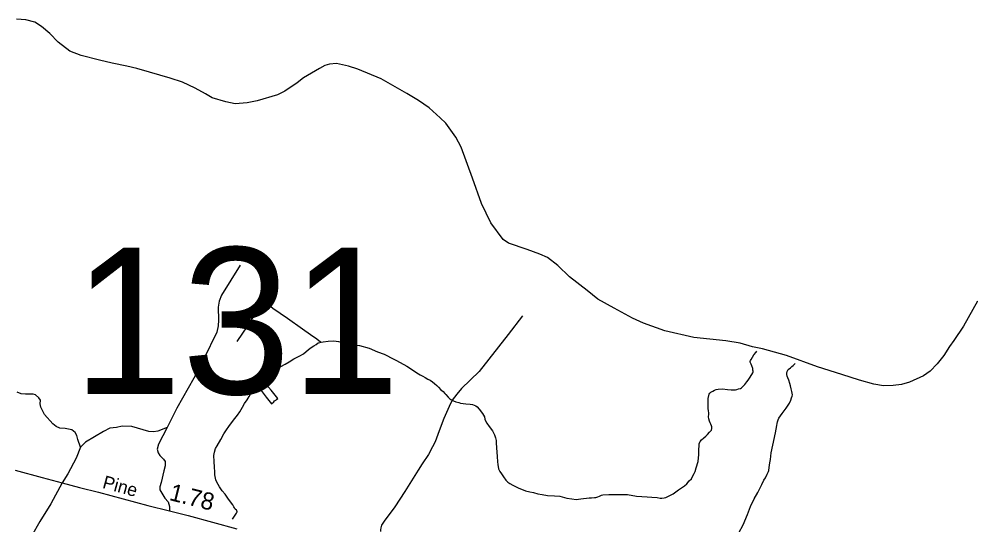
# Model space of a CAD drawing. Extents: x 2220236 to 2384410, y 720751 to 894131.
# Drawn here: x 2345538 to 2352466, y 870306 to 873991 of the extents above; entities that cross this region are included whole.
import ezdxf

# ---------------------------------------------------------------- set-up
doc = ezdxf.new("R2010")
doc.units = 0
for name, color, linetype in [('Exist Boundary Political CountyLine', 7, 'Continuous'), ('Exist Hydrographic Misc Water Feature', 7, 'Continuous'), ('Exist Hydrographic Pond Under 1500 Sq Ft', 7, 'Continuous'), ('Exist Road Non-System Type 51', 7, 'Continuous'), ('Exist Road Secondary Mileage Hundredths English Label', 7, 'Continuous'), ('Exist Road Secondary Structure Standard Bridge Number Label', 7, 'Continuous'), ('Exist Road Secondary Type 51 Attributed', 7, 'Continuous'), ('Exist Road Secondary Type 51 Label', 7, 'Continuous')]:
    doc.layers.add(name, color=color, linetype=linetype)

msp = doc.modelspace()

# ---------------------------------------------------------------- linework, layer by layer
at = {"layer": 'Exist Boundary Political CountyLine'}
msp.add_lwpolyline([(2352514.7, 871935.4), (2352410.9, 871754.2), (2352340.2, 871649.5), (2352308.8, 871605), (2352269.6, 871540.5), (2352220.3, 871478.1), (2352168.9, 871425.4), (2352121.5, 871390.8), (2352019.9, 871345.6), (2351960.1, 871329), (2351900.2, 871322.3), (2351830.2, 871319.5), (2351758.2, 871330.5), (2351655.8, 871361.3), (2351525.3, 871401.8), (2351348.8, 871457.6), (2351123.8, 871540.8), (2350949.4, 871588.7), (2350877.1, 871603.9), (2350786.9, 871628.9), (2350682.7, 871647.6), (2350448.4, 871670.6), (2350237.9, 871720.2), (2350083.3, 871776.3), (2350003, 871811.2), (2349870.1, 871885.6), (2349751.4, 871950.2), (2349672.6, 872013.2), (2349545.4, 872113.8), (2349458.4, 872196.7), (2349383.8, 872253.7), (2349327.5, 872279), (2349237.2, 872311.9), (2349100.6, 872358.3), (2349060.3, 872383.9), (2348972.8, 872506.8), (2348903.2, 872647.8), (2348839.1, 872831), (2348756.4, 873058), (2348717.5, 873131.4), (2348644.2, 873232.7), (2348601.8, 873270.1), (2348523, 873343.1), (2348444.3, 873398.1), (2348359.8, 873449.1), (2348174.5, 873554.8), (2348003.7, 873626.8), (2347935.4, 873648), (2347849.2, 873666.9), (2347797.3, 873662.4), (2347763.6, 873652), (2347723.7, 873629.3), (2347608.6, 873562), (2347563, 873525.5), (2347471.9, 873464.5), (2347418.1, 873439.7), (2347270.6, 873396.1), (2347199, 873381.1), (2347111, 873374.1), (2347042.9, 873387.3), (2346942.6, 873416), (2346894.2, 873445.5), (2346819.7, 873486.6), (2346727.2, 873531.5), (2346639, 873560.5), (2346488.5, 873604.5), (2346396.1, 873631.6), (2346322, 873648.5), (2346215.7, 873669.4), (2346123.4, 873690.2), (2345989.1, 873724.5), (2345906.8, 873755.6), (2345822, 873822.5), (2345761.2, 873885.9), (2345702.7, 873937.1), (2345652.2, 873968.5), (2345588.1, 873985.6), (2345520, 873990.9)], dxfattribs=at)
at = {"layer": 'Exist Hydrographic Misc Water Feature'}
for points in [[(2347125.6, 871640.8), (2347202.6, 871754.9), (2347266.3, 871858.3), (2347318.6, 871929.4), (2347353.1, 871910.5), (2347385.7, 871885.5), (2347491.4, 871811.8), (2347601.6, 871734.2), (2347658.8, 871693.9), (2347705.4, 871661.3), (2347732.2, 871639.5), (2347736.6, 871637.3)], [(2347091.9, 870348.8), (2347114.7, 870383.3), (2347120.6, 870391.7), (2347124.6, 870400.1), (2347124.4, 870404.3), (2347124, 870406.6), (2347122.5, 870409.8), (2347120, 870414), (2347111.8, 870421.9), (2347105.5, 870431.5), (2347101.3, 870437.8), (2347093.2, 870452.9), (2347062, 870492.7), (2347037.2, 870529.4), (2347016.5, 870553.2), (2346997.8, 870584.6), (2346978.8, 870616.6), (2346970.5, 870634.4), (2346963.5, 870670.2), (2346962.9, 870692.1), (2346960.2, 870725.8), (2346957.2, 870768.4), (2346956, 870811.7), (2346960, 870835.8), (2346968.7, 870862.4), (2346979.8, 870880.9), (2347007.1, 870927), (2347029.7, 870968.3), (2347047.5, 870998.6), (2347064.9, 871022.9), (2347097.8, 871067.9), (2347128.8, 871106), (2347144.2, 871130.5), (2347154, 871147.4), (2347163.5, 871163.2), (2347178.9, 871189.4), (2347198.1, 871216.5), (2347213.5, 871240.7), (2347230.9, 871272.6), (2347252, 871304), (2347271.2, 871339.9), (2347280.8, 871352.8), (2347288.3, 871361.3), (2347295.9, 871368.2), (2347306.5, 871375.2), (2347318.1, 871381.2), (2347330, 871386), (2347344.5, 871393.1), (2347353.8, 871398.4), (2347369.5, 871406.3), (2347383.2, 871416.7), (2347399.1, 871428.9), (2347412.7, 871441.9), (2347426.5, 871449.7), (2347444.1, 871460.2), (2347474, 871477.2), (2347503.5, 871493.9), (2347537.1, 871514.9), (2347582.4, 871538.1), (2347608.1, 871552.3), (2347643.6, 871583.3), (2347663, 871598.2), (2347682.8, 871610.5), (2347700.5, 871621.1), (2347716.1, 871631.6), (2347726.1, 871635.3), (2347736.6, 871637.3)], [(2347736.6, 871637.3), (2347752.2, 871640.3), (2347788.1, 871645), (2347828.1, 871646), (2347864.1, 871640.9), (2347896.3, 871631.4), (2347936.7, 871622.6), (2347984.8, 871618), (2348016.9, 871612.7), (2348085.6, 871594.2), (2348148.1, 871566.2), (2348194.8, 871549.4), (2348265.5, 871513), (2348286, 871503), (2348361.1, 871463.4), (2348407.8, 871430.2), (2348432.4, 871414.8), (2348458.6, 871399.4), (2348477, 871390.3), (2348493.2, 871380.2), (2348513.3, 871368.8), (2348529.8, 871359.7), (2348546, 871347.9), (2348562.3, 871336.4), (2348578.7, 871320.6), (2348591, 871308.7), (2348607.8, 871290.7), (2348623.7, 871278.2), (2348636.1, 871263.9), (2348644.3, 871256), (2348660.9, 871237), (2348673.8, 871225.1), (2348681.3, 871218.8), (2348699.4, 871209.7), (2348717.8, 871202.3), (2348738, 871196.5), (2348751.9, 871193.2), (2348770.1, 871189.7), (2348790.2, 871188.2), (2348822.2, 871184.6), (2348838.4, 871182.6), (2348850.3, 871179.2), (2348862.7, 871173.8), (2348872.9, 871166), (2348887.3, 871150.1), (2348912, 871116.7), (2348924.7, 871093.6), (2348929, 871077.3), (2348933.5, 871065.1), (2348943.7, 871047.4), (2348960.5, 871021.9), (2348982.8, 870991.6), (2348998.1, 870961), (2349006.6, 870939.4), (2349009.6, 870921.5), (2349011.4, 870900.9), (2349015.1, 870835.4), (2349018, 870803.6), (2349020.9, 870765), (2349023.3, 870747.1), (2349028.2, 870715.4), (2349036.6, 870696.1), (2349049.1, 870678.5), (2349063.8, 870656.2), (2349080.2, 870632.9), (2349094.6, 870617.1), (2349108.8, 870607.8), (2349131.2, 870596.6), (2349155.4, 870584.4), (2349171.8, 870575.3), (2349224.2, 870554.4), (2349254.4, 870547.5), (2349282.8, 870542.1), (2349315, 870532.5), (2349345.1, 870527.2), (2349383.1, 870520.6), (2349435.4, 870517.8), (2349473.7, 870514.4), (2349523.7, 870501.7), (2349560.1, 870495), (2349592.1, 870491.4), (2349626.1, 870496.1), (2349687.8, 870503.5), (2349703.8, 870504.2), (2349725.8, 870505.1), (2349736.2, 870506.5), (2349749.8, 870511), (2349761.8, 870515.7), (2349777.6, 870522), (2349788, 870524), (2349829.6, 870527.4), (2349869.6, 870528.4), (2349901.5, 870527), (2349967.5, 870526.5), (2350032, 870514.3), (2350109.9, 870510.3), (2350144.1, 870509.1)], [(2350144.1, 870509.1), (2350181.4, 870505), (2350204.5, 870501.1), (2350216.3, 870501.5), (2350234.3, 870503.9), (2350244.4, 870506), (2350260.1, 870513.8), (2350297.7, 870533.4), (2350336.9, 870562.3), (2350358.6, 870577), (2350380.4, 870591), (2350397.8, 870605.8), (2350415.4, 870626.2), (2350431.1, 870642.3), (2350442.5, 870662.5), (2350452.3, 870679.3), (2350457.8, 870695.3), (2350467.3, 870721.9), (2350480.2, 870767.4), (2350484.6, 870820.1), (2350485.7, 870856.3), (2350487.3, 870881.9), (2350488.7, 870895.8), (2350492.4, 870908.4), (2350494.5, 870914.1), (2350504.2, 870926.9), (2350521.6, 870940.8), (2350535.6, 870953.5), (2350549.2, 870965.5), (2350562.6, 870981.8), (2350576.5, 870996.2), (2350579.6, 871008.8), (2350579.8, 871020.3), (2350577.5, 871028.4), (2350573.4, 871040.4), (2350569.1, 871048.4), (2350562.6, 871062.3), (2350558.4, 871077.5), (2350556.1, 871093.8), (2350557.6, 871111.9), (2350557.2, 871123.4), (2350554.9, 871138.1), (2350553.6, 871154.4), (2350552.7, 871199.7), (2350554.5, 871227.7), (2350557.9, 871249.8), (2350559.8, 871258.1), (2350564.8, 871264.9), (2350573.4, 871272.8), (2350587.2, 871280.6), (2350599, 871287), (2350612.3, 871291.4), (2350626.9, 871295.3), (2350657.1, 871296.6), (2350695, 871293.2), (2350721.3, 871290.3), (2350742.4, 871289.5), (2350751.5, 871290.6), (2350763.2, 871292.7), (2350775.2, 871297.5), (2350788.9, 871299.7), (2350796.9, 871305.6), (2350808.6, 871315.9), (2350820.2, 871328.8), (2350835.8, 871349.2), (2350843.6, 871359.3), (2350859.1, 871381.3), (2350878.1, 871413.9), (2350880.1, 871419.9), (2350880.2, 871426.5), (2350879.6, 871433.7), (2350877.4, 871446.1), (2350871.1, 871463.9), (2350866.7, 871475.8), (2350864.5, 871481.6), (2350860.1, 871491.3), (2350860.2, 871496.9), (2350861.9, 871503.5), (2350865.9, 871511.9), (2350875.4, 871528), (2350885.9, 871543.9), (2350902.5, 871564.3), (2350908.4, 871571.1)], [(2351128.1, 871424.2), (2351135.7, 871438.6), (2351151.6, 871450.7), (2351161.5, 871459.4), (2351171, 871467), (2351187.4, 871482.4)], [(2350777.1, 870248.8), (2350807.6, 870305.9), (2350839.9, 870382.7), (2350862.5, 870441.1), (2350889.1, 870496.3), (2350913.8, 870542.3), (2350934.9, 870580.9), (2350944.6, 870599.3), (2350957.7, 870632.1), (2350969.5, 870649.6), (2350983.9, 870674.8), (2350992.3, 870694.2), (2350993.9, 870702.5), (2350996.3, 870723.9), (2351002.8, 870757), (2351006, 870782.4), (2351012.9, 870831.3), (2351023.4, 870887.5), (2351043.3, 870977.6), (2351052, 871030.5), (2351055.7, 871044.7), (2351057.2, 871056.3), (2351062.9, 871070.3), (2351068.5, 871084.6), (2351091.8, 871117.4), (2351120.7, 871155.7), (2351145.8, 871192.8), (2351155.4, 871213.6), (2351161, 871231.2), (2351164.8, 871242.9), (2351166.6, 871253.4), (2351162, 871278.8), (2351157.3, 871296.7), (2351152.8, 871318.5), (2351148.4, 871336.4), (2351139.9, 871360.7), (2351133.7, 871376.2), (2351129.2, 871389.8), (2351126.8, 871400.5), (2351126.4, 871410.3), (2351128.1, 871424.2)]]:
    msp.add_lwpolyline(points, dxfattribs=at)
at = {"layer": 'Exist Hydrographic Pond Under 1500 Sq Ft'}
msp.add_lwpolyline([(2347374.9, 871188.3), (2347392.6, 871203.1), (2347397.9, 871209.9), (2347401.7, 871213.3), (2347406.2, 871215.8), (2347412.3, 871219.3), (2347422.1, 871227.9), (2347401.5, 871251), (2347372.5, 871286.6), (2347354.1, 871309.8), (2347347.3, 871316.8), (2347343.9, 871319.9), (2347341.6, 871319.8), (2347331.9, 871315.5), (2347329.6, 871316), (2347327.9, 871317.6), (2347311.7, 871335), (2347303.2, 871342.9), (2347289.9, 871331.8), (2347289.6, 871330.8), (2347290, 871328.5), (2347301.9, 871311), (2347307.9, 871299.7), (2347308.3, 871298.8), (2347308, 871298.1), (2347300.5, 871287.9), (2347300.6, 871287), (2347301, 871285.3), (2347337.8, 871236), (2347374.9, 871188.3)], dxfattribs=at)
at = {"layer": 'Exist Road Non-System Type 51'}
for points in [[(2347147.2, 872198.9), (2347011.7, 871979.4), (2346994.3, 871935.3), (2346986.9, 871891.2), (2346990, 871797.2), (2346988.4, 871757.2), (2346977.1, 871711.1), (2346883.5, 871515.9), (2346811.2, 871375.1), (2346687.7, 871155.8), (2346615.5, 871014.9)], [(2349202.3, 871828.9), (2349098.7, 871691.8), (2348887.9, 871422.9), (2348757.9, 871299.8), (2348724.5, 871257.7), (2348691.2, 871215.5), (2348668.3, 871168), (2348629.7, 871081.9), (2348596.3, 870992.3), (2348566.5, 870911.4), (2348547.1, 870874.5), (2348517.3, 870818.2), (2348471.6, 870751.5), (2348441.7, 870704), (2348346.9, 870549.3), (2348273.1, 870438.6), (2348195.8, 870333.1), (2348176.5, 870303.3), (2348171.2, 870285.7), (2348167.7, 870269.9), (2348167.7, 870257.6)], [(2345985.3, 870873.5), (2345966.7, 870927.1), (2345958.3, 870957), (2345946.2, 870978.9), (2345921.8, 870998.5), (2345873.8, 871008), (2345835.7, 871009.6), (2345809.5, 871023.3), (2345783.3, 871042.9), (2345724.5, 871110.3), (2345697.9, 871163.8), (2345691.7, 871187.8), (2345693.5, 871213.9), (2345681.1, 871231.6), (2345656.8, 871253.4), (2345640.8, 871259.1), (2345584.8, 871258.4), (2345552.9, 871260.1), (2345524.8, 871271.8)], [(2346615.5, 871014.9), (2346547.9, 870988.2), (2346517.9, 870983.7), (2346481.9, 870987.3), (2346359.4, 871021.9), (2346289.5, 871025), (2346247.6, 871016.5), (2346197.7, 871009.8), (2346152, 870985.3), (2346020.9, 870909.7), (2345985.3, 870873.5)], [(2346615.5, 871014.9), (2346553, 870894.1), (2346543.4, 870858.1), (2346549.7, 870832.2), (2346561.9, 870812.2), (2346588.3, 870784.7), (2346600.4, 870766.8), (2346602.8, 870736.9), (2346591.3, 870700.8), (2346572.2, 870614.6), (2346562.7, 870582.4), (2346563, 870562.4), (2346599.7, 870500.9), (2346624, 870473.2), (2346632.4, 870439.4), (2346632.7, 870409.4)], [(2345985.3, 870873.5), (2345954.3, 870791), (2345893.7, 870678.4), (2345852.6, 870611.9)], [(2345852.6, 870611.9), (2345768.4, 870459), (2345690, 870331.9), (2345629.2, 870223.4), (2345594, 870168.9)]]:
    msp.add_lwpolyline(points, dxfattribs=at)
at = {"layer": 'Exist Road Secondary Type 51 Attributed'}
msp.add_lwpolyline([(2345510.1, 870705.8), (2345706.1, 870652.1), (2345852.6, 870611.9), (2345977, 870579.4), (2346117.3, 870545.1), (2346474.4, 870447.3), (2346632.7, 870409.4), (2346769.1, 870374.9), (2347122.1, 870277.1)], dxfattribs=at)

# ---------------------------------------------------------------- texts
at = {"layer": 'Exist Road Secondary Mileage Hundredths English Label'}
msp.add_text('1.78', height=125, rotation=345.80627, dxfattribs=at).set_placement((2346625, 870488.4))
at = {"layer": 'Exist Road Secondary Structure Standard Bridge Number Label'}
msp.add_text('131', height=1066.27, dxfattribs=at).set_placement((2345930, 871259.7))
at = {"layer": 'Exist Road Secondary Type 51 Label'}
msp.add_text('Pine', height=95, rotation=344.68352, dxfattribs=at).set_placement((2346139.7, 870576.3))

doc.saveas('drawing.dxf')
